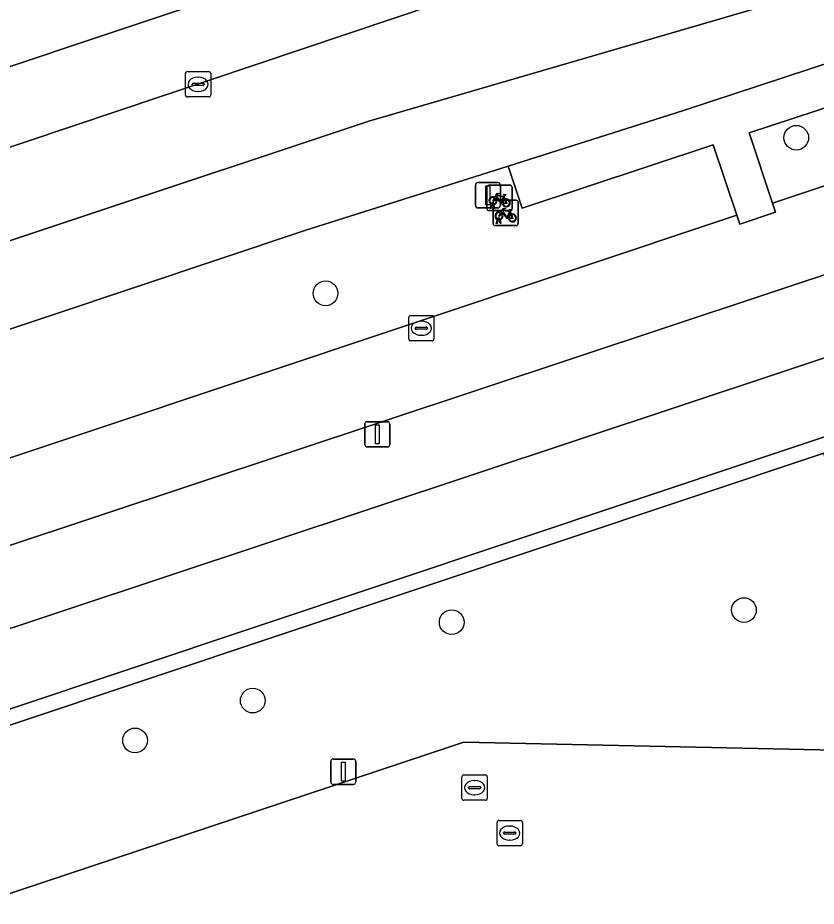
# Model space of a CAD drawing. Extents: x 162082 to 163401, y 388089 to 388636.
# Drawn here: x 162374.02 to 162405.62, y 388530.71 to 388565.85 of the extents above; entities that cross this region are included whole.
import ezdxf

# ---------------------------------------------------------------- set-up
doc = ezdxf.new("R2010")
doc.units = 0
for name, color, linetype in [('IMGEO_Berm_groen', 7, 'Continuous'), ('IMGEO_Boom', 7, 'Continuous'), ('IMGEO_Fietsenrek', 7, 'Continuous'), ('IMGEO_Fietspad_gesloten', 7, 'Continuous'), ('IMGEO_Groenvoorziening', 7, 'Continuous'), ('IMGEO_Kolk', 7, 'Continuous'), ('IMGEO_Lichtmast', 7, 'Continuous'), ('IMGEO_Loofbos', 7, 'Continuous'), ('IMGEO_Muur', 7, 'Continuous'), ('IMGEO_Rijbaan_lokaal_open', 7, 'Continuous'), ('IMGEO_Rijbaan_regionaal_gesloten', 7, 'Continuous'), ('IMGEO_Rioolput', 7, 'Continuous'), ('IMGEO_Voetpad_open', 7, 'Continuous')]:
    doc.layers.add(name, color=color, linetype=linetype)

msp = doc.modelspace()

# ---------------------------------------------------------------- linework, layer by layer
at = {"layer": 'IMGEO_Berm_groen'}
for points in [[(162305.451, 388538.219), (162332.69, 388546.968), (162399.716, 388569.478), (162413.989, 388574.473), (162418.106, 388576.047), (162437.195, 388583.81), (162451.904, 388590.81), (162455.673, 388592.786), (162460.253, 388595.296), (162464.345, 388597.791), (162461.385, 388602.688), (162459.602, 388602.099), (162456.539, 388601.383), (162452.615, 388600.64), (162439.781, 388596.97), (162433.475, 388594.699), (162421.176, 388590.09), (162415.71, 388587.948), (162412.543, 388586.743), (162399.669, 388582.113), (162384.419, 388576.999), (162260.365, 388535.934)], [(162520.527, 388586.182), (162520.922, 388586.037), (162527.032, 388580.803), (162527.255, 388580.37), (162527.4, 388578.214), (162528.501, 388578.326), (162528.996, 388578.377), (162528.682, 388581.286), (162520.573, 388588.069), (162515.7, 388587.719), (162508.323, 388586.366), (162506.331, 388585.858), (162500, 388583.748), (162408.33, 388553.192), (162359.569, 388536.999), (162273.308, 388508.352), (162273.962, 388506.386), (162287.972, 388511.055), (162288.31, 388509.989), (162413.523, 388551.803)], [(162357.09, 388542.897), (162402.477, 388558.046), (162401.536, 388560.825), (162393.989, 388558.325), (162393.435, 388559.99), (162385.385, 388557.433), (162355.218, 388547.35), (162313.324, 388533.347), (162266.789, 388517.649), (162245.171, 388510.356)]]:
    msp.add_lwpolyline(points, dxfattribs=at)
for points in [[(162488.512, 388586.676), (162468.343, 388595.489), (162466.492, 388594.32), (162459.845, 388590.577), (162444.712, 388582.862), (162434.893, 388577.8), (162428.707, 388574.61), (162423.455, 388571.706), (162418.172, 388568.882), (162417.074, 388568.315), (162411.796, 388565.941), (162411.439, 388565.824), (162411.955, 388564.271), (162412.613, 388562.224), (162407.18, 388560.438), (162406.502, 388562.469), (162402.972, 388561.302), (162403.893, 388558.518), (162417.299, 388562.993), (162435.489, 388568.8), (162456.446, 388575.59), (162456.343, 388575.895)], [(162430.761, 388588.441), (162430.463, 388588.22), (162408.858, 388575.655), (162274.873, 388530.968), (162272.85, 388536.857), (162406.099, 388581.211), (162429.543, 388590.327), (162429.659, 388590.362), (162430.028, 388590.392), (162430.388, 388590.303), (162430.701, 388590.105), (162430.935, 388589.817), (162431.065, 388589.47), (162431.078, 388589.1), (162430.973, 388588.744)]]:
    msp.add_lwpolyline(points, close=True, dxfattribs=at)
at = {"layer": 'IMGEO_Boom'}
for centre in [(162404.829, 388561.108), (162386.203, 388554.954), (162402.759, 388542.425), (162391.195, 388541.945), (162383.323, 388538.845), (162378.665, 388537.269)]:
    msp.add_circle(centre, 0.489, dxfattribs=at)
at = {"layer": 'IMGEO_Fietsenrek'}
for p, q in [((162392.662, 388559.23), (162393.503, 388559.23)), ((162393.503, 388559.23), (162392.662, 388559.23)), ((162392.587, 388558.305), (162392.587, 388559.146)), ((162392.587, 388559.146), (162392.587, 388558.305)), ((162393.587, 388559.155), (162393.587, 388558.314)), ((162393.587, 388558.314), (162393.587, 388559.155)), ((162392.714, 388558.314), (162392.753, 388558.474)), ((162392.783, 388558.462), (162392.748, 388558.314)), ((162392.825, 388558.486), (162392.824, 388558.49)), ((162392.83, 388557.71), (162392.83, 388558.551)), ((162392.83, 388558.551), (162392.83, 388557.71)), ((162392.866, 388558.314), (162392.832, 388558.456)), ((162392.856, 388558.497), (162392.857, 388558.49)), ((162392.864, 388558.46), (162392.899, 388558.314)), ((162392.905, 388558.635), (162393.746, 388558.635)), ((162393.746, 388558.635), (162392.905, 388558.635)), ((162393.274, 388558.779), (162393.31, 388558.684)), ((162393.83, 388558.56), (162393.83, 388557.719)), ((162393.83, 388557.719), (162393.83, 388558.56)), ((162393.512, 388558.23), (162392.671, 388558.23)), ((162392.671, 388558.23), (162393.512, 388558.23)), ((162392.748, 388558.314), (162392.714, 388558.314)), ((162392.899, 388558.314), (162392.866, 388558.314)), ((162393.517, 388558.184), (162393.553, 388558.089)), ((162392.957, 388557.719), (162392.996, 388557.879)), ((162393.026, 388557.867), (162392.991, 388557.719)), ((162393.068, 388557.891), (162393.067, 388557.895)), ((162393.109, 388557.719), (162393.075, 388557.861)), ((162393.099, 388557.902), (162393.1, 388557.895)), ((162393.107, 388557.865), (162393.142, 388557.719)), ((162393.755, 388557.635), (162392.914, 388557.635)), ((162392.914, 388557.635), (162393.755, 388557.635)), ((162392.991, 388557.719), (162392.957, 388557.719)), ((162393.142, 388557.719), (162393.109, 388557.719))]:
    msp.add_line(p, q, dxfattribs=at)
for points in [[(162392.9, 388558.756), (162392.995, 388558.92), (162393.081, 388558.906), (162393.083, 388558.897), (162393.027, 388558.886), (162393, 388558.841), (162393.256, 388558.8)], [(162393.243, 388558.775), (162392.986, 388558.816), (162392.969, 388558.787), (162393.136, 388558.567), (162393.243, 388558.775)], [(162393.256, 388558.8), (162393.281, 388558.849), (162393.275, 388558.853), (162393.252, 388558.857), (162393.24, 388558.864), (162393.239, 388558.867), (162393.241, 388558.872), (162393.336, 388558.857), (162393.338, 388558.847), (162393.328, 388558.834), (162393.316, 388558.828), (162393.302, 388558.834), (162393.274, 388558.779)], [(162392.921, 388558.704), (162392.869, 388558.614), (162392.829, 388558.589), (162392.83, 388558.636), (162392.885, 388558.73)], [(162393.196, 388558.512), (162393.146, 388558.512), (162392.955, 388558.763), (162392.936, 388558.731)], [(162393.291, 388558.677), (162393.261, 388558.754), (162393.152, 388558.536), (162393.195, 388558.536)], [(162393.225, 388558.536), (162393.345, 388558.535), (162393.301, 388558.649)], [(162393.321, 388558.656), (162393.376, 388558.511), (162393.226, 388558.511)], [(162393.164, 388558.109), (162393.112, 388558.019), (162393.072, 388557.994), (162393.073, 388558.041), (162393.128, 388558.135)], [(162393.143, 388558.161), (162393.238, 388558.325), (162393.324, 388558.311), (162393.326, 388558.302), (162393.27, 388558.291), (162393.243, 388558.246), (162393.499, 388558.205)], [(162393.439, 388557.917), (162393.389, 388557.917), (162393.198, 388558.168), (162393.179, 388558.136)], [(162393.486, 388558.18), (162393.229, 388558.221), (162393.212, 388558.192), (162393.379, 388557.972), (162393.486, 388558.18)], [(162393.534, 388558.082), (162393.504, 388558.159), (162393.395, 388557.941), (162393.438, 388557.941)], [(162393.499, 388558.205), (162393.524, 388558.254), (162393.518, 388558.258), (162393.495, 388558.262), (162393.483, 388558.269), (162393.482, 388558.272), (162393.484, 388558.277), (162393.579, 388558.262), (162393.581, 388558.252), (162393.571, 388558.239), (162393.559, 388558.233), (162393.545, 388558.239), (162393.517, 388558.184)], [(162393.468, 388557.941), (162393.588, 388557.94), (162393.544, 388558.054)], [(162393.564, 388558.061), (162393.619, 388557.916), (162393.469, 388557.916)]]:
    msp.add_lwpolyline(points, dxfattribs=at)
for centre, radius, start, end in [((162392.665, 388559.152), 0.0779, 92.4484, 184.2845), ((162392.665, 388559.152), 0.0779, 92.4484, 184.2845), ((162393.509, 388559.152), 0.0779, 2.4484, 94.2845), ((162393.509, 388559.152), 0.0779, 2.4484, 94.2845), ((162392.827, 388558.615), 0.159, 62.6766, 242.1369), ((162392.827, 388558.615), 0.129, 63.3192, 238.903), ((162392.807, 388558.486), 0.0499, 12.8025, 158.6934), ((162392.827, 388558.615), 0.159, 253.9967, 271.7867), ((162392.807, 388558.486), 0.0174, 12.8025, 163.4502), ((162392.827, 388558.615), 0.129, 253.415, 269.0204), ((162392.908, 388558.557), 0.0779, 92.4484, 184.2845), ((162392.908, 388558.557), 0.0779, 92.4484, 184.2845), ((162392.827, 388558.615), 0.129, 283.6043, 43.4302), ((162392.827, 388558.615), 0.159, 283.5766, 46.6042), ((162393.354, 388558.531), 0.159, 113.3408, 178.3217), ((162393.354, 388558.531), 0.159, 187.0065, 105.7708), ((162393.354, 388558.531), 0.129, 113.923, 177.9556), ((162393.354, 388558.531), 0.129, 188.6715, 104.5883), ((162393.752, 388558.557), 0.0779, 2.4484, 94.2845), ((162393.752, 388558.557), 0.0779, 2.4484, 94.2845), ((162392.665, 388558.308), 0.0779, 182.4484, 274.2845), ((162392.665, 388558.308), 0.0779, 182.4484, 274.2845), ((162393.07, 388558.02), 0.159, 62.6766, 242.1369), ((162393.07, 388558.02), 0.129, 63.3192, 238.903), ((162393.07, 388558.02), 0.129, 283.6043, 43.4302), ((162393.07, 388558.02), 0.159, 283.5766, 46.6042), ((162393.509, 388558.308), 0.0779, 272.4484, 4.2845), ((162393.509, 388558.308), 0.0779, 272.4484, 4.2845), ((162393.05, 388557.891), 0.0499, 12.8025, 158.6934), ((162393.07, 388558.02), 0.159, 253.9967, 271.7867), ((162393.05, 388557.891), 0.0174, 12.8025, 163.4502), ((162393.07, 388558.02), 0.129, 253.415, 269.0204), ((162393.597, 388557.936), 0.159, 113.3408, 178.3217), ((162393.597, 388557.936), 0.159, 187.0065, 105.7708), ((162393.597, 388557.936), 0.129, 113.923, 177.9556), ((162393.597, 388557.936), 0.129, 188.6715, 104.5883), ((162392.908, 388557.713), 0.0779, 182.4484, 274.2845), ((162392.908, 388557.713), 0.0779, 182.4484, 274.2845), ((162393.752, 388557.713), 0.0779, 272.4484, 4.2845), ((162393.752, 388557.713), 0.0779, 272.4484, 4.2845)]:
    msp.add_arc(centre, radius, start, end, dxfattribs=at)
at = {"layer": 'IMGEO_Fietspad_gesloten'}
for points in [[(162492.774, 388587.939), (162492.195, 388587.649), (162489.47, 388586.723), (162488.602, 388586.42), (162488.512, 388586.676), (162456.343, 388575.895), (162456.446, 388575.59), (162435.489, 388568.8), (162417.299, 388562.993), (162403.893, 388558.518), (162404.011, 388558.16), (162402.599, 388557.685), (162402.477, 388558.046), (162357.09, 388542.897), (162302.958, 388524.829), (162270.419, 388514.23), (162247.329, 388506.185)], [(162245.441, 388505.444), (162247.114, 388502.698), (162249.604, 388503.789), (162358.353, 388539.891), (162407.328, 388556.149)]]:
    msp.add_lwpolyline(points, dxfattribs=at)
at = {"layer": 'IMGEO_Groenvoorziening'}
msp.add_lwpolyline([(162289.858, 388503.273), (162391.677, 388537.203), (162407.598, 388536.86), (162407.72, 388541.754), (162405.921, 388548.632), (162287.922, 388509.227)], close=True, dxfattribs=at)
at = {"layer": 'IMGEO_Kolk'}
for p, q in [((162380.66, 388562.796), (162380.66, 388563.648)), ((162380.735, 388563.722), (162381.587, 388563.722)), ((162381.148, 388563.502), (162381.173, 388563.502)), ((162381.661, 388563.648), (162381.661, 388562.796)), ((162380.919, 388563.216), (162380.919, 388563.228)), ((162381.357, 388563.179), (162380.959, 388563.179)), ((162380.962, 388563.265), (162381.36, 388563.265)), ((162381.403, 388563.228), (162381.403, 388563.216)), ((162381.587, 388562.722), (162380.735, 388562.722)), ((162381.171, 388562.942), (162381.146, 388562.942)), ((162389.492, 388553.148), (162389.492, 388554)), ((162389.567, 388554.074), (162390.419, 388554.074)), ((162390.493, 388554), (162390.493, 388553.148)), ((162389.751, 388553.568), (162389.751, 388553.58)), ((162389.794, 388553.617), (162390.192, 388553.617)), ((162389.98, 388553.854), (162390.005, 388553.854)), ((162390.235, 388553.58), (162390.235, 388553.568)), ((162390.189, 388553.531), (162389.791, 388553.531)), ((162390.003, 388553.294), (162389.978, 388553.294)), ((162390.419, 388553.074), (162389.567, 388553.074)), ((162392.989, 388533.177), (162392.989, 388534.029)), ((162393.064, 388534.103), (162393.916, 388534.103)), ((162393.477, 388533.883), (162393.502, 388533.883)), ((162393.99, 388534.029), (162393.99, 388533.177)), ((162393.248, 388533.597), (162393.248, 388533.609)), ((162393.686, 388533.56), (162393.288, 388533.56)), ((162393.291, 388533.646), (162393.689, 388533.646)), ((162393.732, 388533.609), (162393.732, 388533.597)), ((162393.5, 388533.323), (162393.475, 388533.323)), ((162393.916, 388533.103), (162393.064, 388533.103))]:
    msp.add_line(p, q, dxfattribs=at)
for points in [[(162380.66, 388562.796), (162380.66, 388563.648)], [(162380.735, 388563.722), (162381.587, 388563.722)], [(162381.661, 388563.648), (162381.661, 388562.796)], [(162381.587, 388562.722), (162380.735, 388562.722)], [(162389.492, 388553.148), (162389.492, 388554)], [(162389.567, 388554.074), (162390.419, 388554.074)], [(162390.493, 388554), (162390.493, 388553.148)], [(162390.419, 388553.074), (162389.567, 388553.074)], [(162392.989, 388533.177), (162392.989, 388534.029)], [(162393.064, 388534.103), (162393.916, 388534.103)], [(162393.99, 388534.029), (162393.99, 388533.177)], [(162393.916, 388533.103), (162393.064, 388533.103)]]:
    msp.add_lwpolyline(points, dxfattribs=at)
for centre, radius, start, end in [((162380.737, 388563.646), 0.0765, 91.552, 178.448), ((162380.737, 388563.646), 0.0765, 91.552, 178.448), ((162381.585, 388563.646), 0.0765, 1.552, 88.448), ((162381.585, 388563.646), 0.0765, 1.552, 88.448), ((162380.959, 388563.225), 0.0403, 85.8775, 175.7526), ((162380.956, 388563.215), 0.0366, 178.938, 274.7102), ((162381.36, 388563.222), 0.043, 264.8664, 352.4533), ((162381.364, 388563.227), 0.0386, 1.7309, 96.639), ((162380.737, 388562.798), 0.0765, 181.552, 268.448), ((162380.737, 388562.798), 0.0765, 181.552, 268.448), ((162381.585, 388562.798), 0.0765, 271.552, 358.448), ((162381.585, 388562.798), 0.0765, 271.552, 358.448), ((162389.569, 388553.998), 0.0765, 91.552, 178.448), ((162389.569, 388553.998), 0.0765, 91.552, 178.448), ((162390.417, 388553.998), 0.0765, 1.552, 88.448), ((162390.417, 388553.998), 0.0765, 1.552, 88.448), ((162389.791, 388553.577), 0.0403, 85.8775, 175.7526), ((162389.788, 388553.567), 0.0366, 178.938, 274.7102), ((162390.192, 388553.574), 0.043, 264.8664, 352.4533), ((162390.196, 388553.579), 0.0386, 1.7309, 96.639), ((162389.569, 388553.15), 0.0765, 181.552, 268.448), ((162389.569, 388553.15), 0.0765, 181.552, 268.448), ((162390.417, 388553.15), 0.0765, 271.552, 358.448), ((162390.417, 388553.15), 0.0765, 271.552, 358.448), ((162393.066, 388534.027), 0.0765, 91.552, 178.448), ((162393.066, 388534.027), 0.0765, 91.552, 178.448), ((162393.914, 388534.027), 0.0765, 1.552, 88.448), ((162393.914, 388534.027), 0.0765, 1.552, 88.448), ((162393.288, 388533.606), 0.0403, 85.8775, 175.7526), ((162393.285, 388533.596), 0.0366, 178.938, 274.7102), ((162393.689, 388533.603), 0.043, 264.8664, 352.4533), ((162393.693, 388533.608), 0.0386, 1.7309, 96.639), ((162393.066, 388533.179), 0.0765, 181.552, 268.448), ((162393.066, 388533.179), 0.0765, 181.552, 268.448), ((162393.914, 388533.179), 0.0765, 271.552, 358.448), ((162393.914, 388533.179), 0.0765, 271.552, 358.448)]:
    msp.add_arc(centre, radius, start, end, dxfattribs=at)
for centre, major_axis, ratio, start_param, end_param in [((162381.147, 388563.222), (-0.387, 0.002), 0.722429, 4.712389, 7.853982), ((162381.172, 388563.222), (-0.39, 0.002), 0.717154, 1.570796, 4.712389), ((162389.979, 388553.574), (-0.387, 0.002), 0.722429, 4.712389, 7.853982), ((162390.004, 388553.574), (-0.39, 0.002), 0.717154, 1.570796, 4.712389), ((162393.476, 388533.603), (-0.387, 0.002), 0.722429, 4.712389, 7.853982), ((162393.501, 388533.603), (-0.39, 0.002), 0.717154, 1.570796, 4.712389)]:
    msp.add_ellipse(centre, major_axis=major_axis, ratio=ratio, start_param=start_param, end_param=end_param, dxfattribs=at)
at = {"layer": 'IMGEO_Lichtmast'}
for p, q in [((162392.13, 388558.434), (162392.13, 388559.234)), ((162392.13, 388559.234), (162392.13, 388558.434)), ((162392.23, 388559.334), (162393.02, 388559.334)), ((162393.02, 388559.334), (162392.23, 388559.334)), ((162393.12, 388559.234), (162393.12, 388558.434)), ((162393.12, 388558.434), (162393.12, 388559.234)), ((162393.02, 388558.334), (162392.23, 388558.334)), ((162392.23, 388558.334), (162393.02, 388558.334)), ((162387.756, 388548.976), (162387.756, 388549.776)), ((162387.756, 388549.776), (162387.756, 388548.976)), ((162387.856, 388549.876), (162388.646, 388549.876)), ((162388.646, 388549.876), (162387.856, 388549.876)), ((162388.746, 388549.776), (162388.746, 388548.976)), ((162388.746, 388548.976), (162388.746, 388549.776)), ((162388.646, 388548.876), (162387.856, 388548.876)), ((162387.856, 388548.876), (162388.646, 388548.876)), ((162386.41, 388535.63), (162386.41, 388536.43)), ((162386.41, 388536.43), (162386.41, 388535.63)), ((162386.51, 388536.53), (162387.3, 388536.53)), ((162387.3, 388536.53), (162386.51, 388536.53)), ((162387.4, 388536.43), (162387.4, 388535.63)), ((162387.4, 388535.63), (162387.4, 388536.43)), ((162387.3, 388535.53), (162386.51, 388535.53)), ((162386.51, 388535.53), (162387.3, 388535.53))]:
    msp.add_line(p, q, dxfattribs=at)
for points in [[(162392.55, 388559.209), (162392.7, 388559.209), (162392.7, 388558.459), (162392.55, 388558.459), (162392.55, 388559.209)], [(162388.176, 388549.751), (162388.326, 388549.751), (162388.326, 388549.001), (162388.176, 388549.001), (162388.176, 388549.751)], [(162386.83, 388536.405), (162386.98, 388536.405), (162386.98, 388535.655), (162386.83, 388535.655), (162386.83, 388536.405)]]:
    msp.add_lwpolyline(points, dxfattribs=at)
for centre, start, end in [((162392.23, 388559.234), 90, 180), ((162392.23, 388559.234), 90, 180), ((162393.02, 388559.234), 0, 90), ((162393.02, 388559.234), 360, 90), ((162392.23, 388558.434), 180, 270), ((162392.23, 388558.434), 180, 270), ((162393.02, 388558.434), 270, 0), ((162393.02, 388558.434), 270, 0), ((162387.856, 388549.776), 90, 180), ((162387.856, 388549.776), 90, 180), ((162388.646, 388549.776), 0, 90), ((162388.646, 388549.776), 360, 90), ((162387.856, 388548.976), 180, 270), ((162387.856, 388548.976), 180, 270), ((162388.646, 388548.976), 270, 0), ((162388.646, 388548.976), 270, 0), ((162386.51, 388536.43), 90, 180), ((162386.51, 388536.43), 90, 180), ((162387.3, 388536.43), 0, 90), ((162387.3, 388536.43), 360, 90), ((162386.51, 388535.63), 180, 270), ((162386.51, 388535.63), 180, 270), ((162387.3, 388535.63), 270, 0), ((162387.3, 388535.63), 270, 0)]:
    msp.add_arc(centre, 0.1, start, end, dxfattribs=at)
at = {"layer": 'IMGEO_Loofbos'}
msp.add_lwpolyline([(162274.873, 388530.968), (162408.858, 388575.655), (162430.463, 388588.22), (162430.761, 388588.441), (162430.973, 388588.744), (162431.078, 388589.1), (162431.065, 388589.47), (162430.935, 388589.817), (162430.701, 388590.105), (162430.388, 388590.303), (162430.028, 388590.392), (162429.659, 388590.362), (162429.543, 388590.327), (162406.099, 388581.211), (162272.85, 388536.857)], close=True, dxfattribs=at)
at = {"layer": 'IMGEO_Muur'}
msp.add_lwpolyline([(162510.249, 388584.742), (162506.611, 388583.883), (162500, 388581.823), (162413.144, 388552.843), (162413.523, 388551.803), (162288.31, 388509.989), (162287.972, 388511.055), (162273.962, 388506.386), (162274.16, 388505.819), (162287.584, 388510.293), (162287.922, 388509.227), (162405.921, 388548.632)], dxfattribs=at)
at = {"layer": 'IMGEO_Rijbaan_lokaal_open'}
for points in [[(162411.444, 388538.25), (162411.452, 388538.684), (162411.503, 388541.664), (162407.72, 388541.754), (162407.598, 388536.86), (162391.677, 388537.203)], [(162391.677, 388537.203), (162289.858, 388503.273), (162286.991, 388502.318), (162282.421, 388500.795), (162282.872, 388495.185), (162297.412, 388500), (162301.437, 388501.333), (162388.381, 388530.322), (162407.388, 388529.916), (162410.126, 388527.323), (162411.248, 388527.271), (162411.22, 388528.537), (162417.008, 388533.087), (162419.312, 388533.05), (162419.363, 388534.531), (162419.378, 388534.914), (162413.801, 388535.011)]]:
    msp.add_lwpolyline(points, dxfattribs=at)
at = {"layer": 'IMGEO_Rijbaan_regionaal_gesloten'}
for points in [[(162478.645, 388607.019), (162473.33, 388603.27), (162464.345, 388597.791), (162460.253, 388595.296), (162455.673, 388592.786), (162451.904, 388590.81), (162437.195, 388583.81), (162418.106, 388576.047), (162413.989, 388574.473), (162399.716, 388569.478), (162332.69, 388546.968), (162305.451, 388538.219), (162292.901, 388534.37), (162264.303, 388524.726), (162228.005, 388512.485), (162218.53, 388509.288), (162221.111, 388502.504), (162228.4, 388504.975)], [(162364.881, 388554.101), (162387.911, 388561.769), (162403.679, 388566.355), (162405.194, 388566.795), (162427.635, 388575.065), (162434.893, 388577.8), (162444.712, 388582.862), (162459.845, 388590.577), (162466.492, 388594.32), (162468.343, 388595.489), (162476.642, 388600.729), (162481.2, 388603.923)], [(162355.218, 388547.35), (162385.385, 388557.433), (162393.435, 388559.99), (162400.37, 388562.192), (162411.439, 388565.824), (162411.796, 388565.941), (162417.074, 388568.315), (162418.172, 388568.882), (162423.455, 388571.706), (162428.707, 388574.61), (162434.893, 388577.8), (162427.635, 388575.065), (162405.194, 388566.795), (162403.679, 388566.355), (162387.911, 388561.769), (162364.881, 388554.101), (162308.972, 388535.245), (162265.607, 388521.013), (162263.032, 388520.167), (162239.544, 388512.185)]]:
    msp.add_lwpolyline(points, dxfattribs=at)
at = {"layer": 'IMGEO_Rioolput'}
for p, q in [((162391.6, 388534.976), (162391.6, 388535.828)), ((162391.675, 388535.902), (162392.527, 388535.902)), ((162392.088, 388535.682), (162392.113, 388535.682)), ((162392.601, 388535.828), (162392.601, 388534.976)), ((162391.859, 388535.396), (162391.859, 388535.408)), ((162392.297, 388535.359), (162391.899, 388535.359)), ((162391.902, 388535.445), (162392.3, 388535.445)), ((162392.343, 388535.408), (162392.343, 388535.396)), ((162392.111, 388535.122), (162392.086, 388535.122)), ((162392.527, 388534.902), (162391.675, 388534.902))]:
    msp.add_line(p, q, dxfattribs=at)
for points in [[(162391.6, 388534.976), (162391.6, 388535.828)], [(162391.675, 388535.902), (162392.527, 388535.902)], [(162392.601, 388535.828), (162392.601, 388534.976)], [(162392.527, 388534.902), (162391.675, 388534.902)]]:
    msp.add_lwpolyline(points, dxfattribs=at)
for centre, radius, start, end in [((162391.677, 388535.826), 0.0765, 91.552, 178.448), ((162391.677, 388535.826), 0.0765, 91.552, 178.448), ((162392.525, 388535.826), 0.0765, 1.552, 88.448), ((162392.525, 388535.826), 0.0765, 1.552, 88.448), ((162391.899, 388535.405), 0.0403, 85.8775, 175.7526), ((162391.896, 388535.395), 0.0366, 178.938, 274.7102), ((162392.3, 388535.402), 0.043, 264.8664, 352.4533), ((162392.304, 388535.407), 0.0386, 1.7309, 96.639), ((162391.677, 388534.978), 0.0765, 181.552, 268.448), ((162391.677, 388534.978), 0.0765, 181.552, 268.448), ((162392.525, 388534.978), 0.0765, 271.552, 358.448), ((162392.525, 388534.978), 0.0765, 271.552, 358.448)]:
    msp.add_arc(centre, radius, start, end, dxfattribs=at)
for centre, major_axis, ratio, start_param, end_param in [((162392.087, 388535.402), (-0.387, 0.002), 0.722429, 4.712389, 7.853982), ((162392.112, 388535.402), (-0.39, 0.002), 0.717154, 1.570796, 4.712389)]:
    msp.add_ellipse(centre, major_axis=major_axis, ratio=ratio, start_param=start_param, end_param=end_param, dxfattribs=at)
at = {"layer": 'IMGEO_Voetpad_open'}
for points in [[(162497.882, 388586.227), (162488.392, 388583.036), (162457.174, 388572.698), (162436.199, 388565.723), (162407.328, 388556.149), (162358.353, 388539.891), (162249.604, 388503.789), (162247.114, 388502.698)], [(162248.431, 388500), (162248.619, 388500.078), (162249.527, 388500.414), (162253.51, 388501.784), (162270.392, 388507.396), (162271.052, 388505.442), (162272.026, 388502.587), (162285.393, 388507.043), (162285.583, 388506.474), (162286.991, 388502.318), (162289.858, 388503.273), (162287.922, 388509.227), (162287.584, 388510.293), (162274.16, 388505.819), (162273.962, 388506.386), (162273.308, 388508.352), (162359.569, 388536.999), (162408.33, 388553.192), (162500, 388583.748)]]:
    msp.add_lwpolyline(points, dxfattribs=at)
msp.add_lwpolyline([(162411.955, 388564.271), (162411.439, 388565.824), (162400.37, 388562.192), (162393.435, 388559.99), (162393.989, 388558.325), (162401.536, 388560.825), (162402.477, 388558.046), (162402.599, 388557.685), (162404.011, 388558.16), (162403.893, 388558.518), (162402.972, 388561.302), (162406.502, 388562.469), (162407.18, 388560.438), (162412.613, 388562.224)], close=True, dxfattribs=at)

doc.saveas('drawing.dxf')
